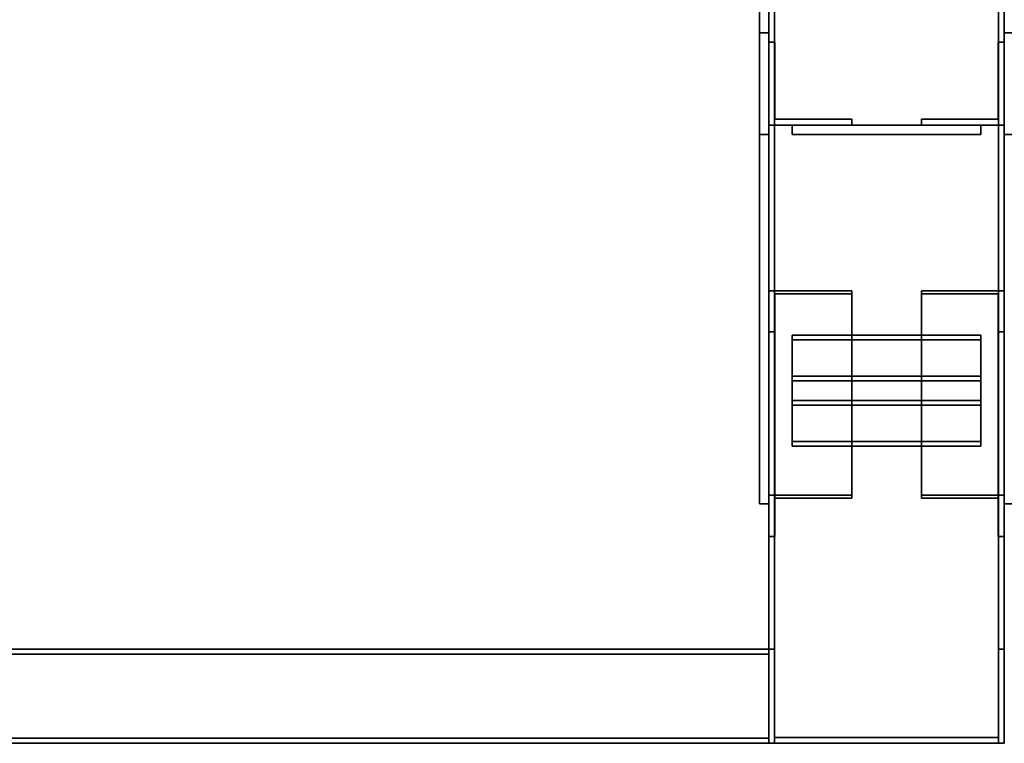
# Model space of a CAD drawing. Extents: x 13429 to 13460.1, y 572.8 to 605.1.
# Tile 130 of 341: x 13448.173 to 13448.696, y 579.596 to 579.98. Entities that reach past the tile are written whole.
import ezdxf

# ---------------------------------------------------------------- set-up
doc = ezdxf.new("R2010")
doc.units = 0
doc.header["$LTSCALE"] = 150
doc.header["$MEASUREMENT"] = 0
doc.layers.add('3DFACE_PLATE', color=7, linetype='CONTINUOUS')
doc.layers.add('3DFACE_SHAPE', color=7, linetype='CONTINUOUS')

msp = doc.modelspace()

# ---------------------------------------------------------------- linework, layer by layer
at = {"layer": '3DFACE_PLATE', "color": 6}
for points, invisible_edges in [([(13448.56584, 579.919, 0.035), (13448.56584, 579.919, 0.18), (13448.56584, 580.169, 0.035)], 2), ([(13448.56584, 579.919, 0.18), (13448.56584, 580.169, 0.18), (13448.56584, 580.169, 0.035)], 12), ([(13448.57084, 579.919, 0.035), (13448.56584, 579.919, 0.035), (13448.57084, 580.169, 0.035)], 2), ([(13448.56584, 579.919, 0.035), (13448.56584, 580.169, 0.035), (13448.57084, 580.169, 0.035)], 12), ([(13448.57084, 580.169, 0.18), (13448.56584, 580.169, 0.18), (13448.57084, 579.919, 0.18)], 2), ([(13448.56584, 580.169, 0.18), (13448.56584, 579.919, 0.18), (13448.57084, 579.919, 0.18)], 12), ([(13448.57084, 580.169, 0.035), (13448.57084, 580.169, 0.18), (13448.57084, 579.919, 0.035)], 2), ([(13448.57084, 580.169, 0.18), (13448.57084, 579.919, 0.18), (13448.57084, 579.919, 0.035)], 12), ([(13448.69584, 579.919, 0.035), (13448.69584, 579.919, 0.18), (13448.69584, 580.169, 0.035)], 2), ([(13448.69584, 579.919, 0.18), (13448.69584, 580.169, 0.18), (13448.69584, 580.169, 0.035)], 12), ([(13448.70084, 579.919, 0.035), (13448.69584, 579.919, 0.035), (13448.70084, 580.169, 0.035)], 2), ([(13448.69584, 579.919, 0.035), (13448.69584, 580.169, 0.035), (13448.70084, 580.169, 0.035)], 12), ([(13448.70084, 580.169, 0.18), (13448.69584, 580.169, 0.18), (13448.70084, 579.919, 0.18)], 2), ([(13448.69584, 580.169, 0.18), (13448.69584, 579.919, 0.18), (13448.70084, 579.919, 0.18)], 12), ([(13448.56584, 579.973, 0.145), (13448.56584, 579.973), (13448.56584, 579.723, 0.145)], 2), ([(13448.56584, 579.973), (13448.56584, 579.723), (13448.56584, 579.723, 0.145)], 12), ([(13448.57084, 579.973, 0.145), (13448.56584, 579.973, 0.145), (13448.57084, 579.723, 0.145)], 2), ([(13448.56584, 579.973, 0.145), (13448.56584, 579.723, 0.145), (13448.57084, 579.723, 0.145)], 12), ([(13448.57084, 579.973), (13448.56584, 579.973), (13448.57084, 579.973, 0.145)], 2), ([(13448.56584, 579.973), (13448.56584, 579.973, 0.145), (13448.57084, 579.973, 0.145)], 12), ([(13448.57084, 579.723), (13448.56584, 579.723), (13448.57084, 579.973)], 2), ([(13448.56584, 579.723), (13448.56584, 579.973), (13448.57084, 579.973)], 12), ([(13448.57084, 579.723, 0.145), (13448.57084, 579.723), (13448.57084, 579.973, 0.145)], 2), ([(13448.57084, 579.723), (13448.57084, 579.973), (13448.57084, 579.973, 0.145)], 12), ([(13448.69584, 579.973, 0.145), (13448.69584, 579.973), (13448.69584, 579.723, 0.145)], 2), ([(13448.69584, 579.973), (13448.69584, 579.723), (13448.69584, 579.723, 0.145)], 12), ([(13448.70084, 579.973, 0.145), (13448.69584, 579.973, 0.145), (13448.70084, 579.723, 0.145)], 2), ([(13448.69584, 579.973, 0.145), (13448.69584, 579.723, 0.145), (13448.70084, 579.723, 0.145)], 12), ([(13448.70084, 579.973), (13448.69584, 579.973), (13448.70084, 579.973, 0.145)], 2), ([(13448.69584, 579.973), (13448.69584, 579.973, 0.145), (13448.70084, 579.973, 0.145)], 12), ([(13448.70084, 579.723), (13448.69584, 579.723), (13448.70084, 579.973)], 2), ([(13448.69584, 579.723), (13448.69584, 579.973), (13448.70084, 579.973)], 12), ([(13448.68334, 579.924, 0.0935), (13448.68334, 579.924, 0.0535), (13448.58334, 579.924, 0.0935)], 2), ([(13448.68334, 579.924, 0.0535), (13448.58334, 579.924, 0.0535), (13448.58334, 579.924, 0.0935)], 12), ([(13448.68334, 579.919, 0.0935), (13448.68334, 579.924, 0.0935), (13448.58334, 579.919, 0.0935)], 2), ([(13448.68334, 579.924, 0.0935), (13448.58334, 579.924, 0.0935), (13448.58334, 579.919, 0.0935)], 12), ([(13448.58334, 579.919, 0.0535), (13448.58334, 579.924, 0.0535), (13448.68334, 579.919, 0.0535)], 2), ([(13448.58334, 579.924, 0.0535), (13448.68334, 579.924, 0.0535), (13448.68334, 579.919, 0.0535)], 12), ([(13448.58334, 579.919, 0.0935), (13448.58334, 579.924, 0.0935), (13448.58334, 579.919, 0.0535)], 2), ([(13448.58334, 579.924, 0.0935), (13448.58334, 579.924, 0.0535), (13448.58334, 579.919, 0.0535)], 12), ([(13448.68334, 579.924, 0.1265), (13448.68334, 579.924, 0.0865), (13448.58334, 579.924, 0.1265)], 2), ([(13448.68334, 579.924, 0.0865), (13448.58334, 579.924, 0.0865), (13448.58334, 579.924, 0.1265)], 12), ([(13448.68334, 579.919, 0.1265), (13448.68334, 579.924, 0.1265), (13448.58334, 579.919, 0.1265)], 2), ([(13448.68334, 579.924, 0.1265), (13448.58334, 579.924, 0.1265), (13448.58334, 579.919, 0.1265)], 12), ([(13448.58334, 579.919, 0.0865), (13448.58334, 579.924, 0.0865), (13448.68334, 579.919, 0.0865)], 2), ([(13448.58334, 579.924, 0.0865), (13448.68334, 579.924, 0.0865), (13448.68334, 579.919, 0.0865)], 12), ([(13448.58334, 579.919, 0.1265), (13448.58334, 579.924, 0.1265), (13448.58334, 579.919, 0.0865)], 2), ([(13448.58334, 579.924, 0.1265), (13448.58334, 579.924, 0.0865), (13448.58334, 579.919, 0.0865)], 12), ([(13448.68334, 579.919, 0.0535), (13448.68334, 579.924, 0.0535), (13448.68334, 579.919, 0.0935)], 2), ([(13448.68334, 579.924, 0.0535), (13448.68334, 579.924, 0.0935), (13448.68334, 579.919, 0.0935)], 12), ([(13448.68334, 579.919, 0.0865), (13448.68334, 579.924, 0.0865), (13448.68334, 579.919, 0.1265)], 2), ([(13448.68334, 579.924, 0.0865), (13448.68334, 579.924, 0.1265), (13448.68334, 579.919, 0.1265)], 12), ([(13448.57084, 579.919, 0.18), (13448.56584, 579.919, 0.18), (13448.57084, 579.919, 0.035)], 2), ([(13448.56584, 579.919, 0.18), (13448.56584, 579.919, 0.035), (13448.57084, 579.919, 0.035)], 12), ([(13448.58334, 579.919, 0.0935), (13448.58334, 579.919, 0.0535), (13448.68334, 579.919, 0.0935)], 2), ([(13448.58334, 579.919, 0.0535), (13448.68334, 579.919, 0.0535), (13448.68334, 579.919, 0.0935)], 12), ([(13448.58334, 579.919, 0.1265), (13448.58334, 579.919, 0.0865), (13448.68334, 579.919, 0.1265)], 2), ([(13448.58334, 579.919, 0.0865), (13448.68334, 579.919, 0.0865), (13448.68334, 579.919, 0.1265)], 12), ([(13448.70084, 579.919, 0.18), (13448.69584, 579.919, 0.18), (13448.70084, 579.919, 0.035)], 2), ([(13448.69584, 579.919, 0.18), (13448.69584, 579.919, 0.035), (13448.70084, 579.919, 0.035)], 12), ([(13448.58334, 579.81262, 0.09732), (13448.58334, 579.77789, 0.11716), (13448.68334, 579.81262, 0.09732)], 2), ([(13448.58334, 579.77789, 0.11716), (13448.68334, 579.77789, 0.11716), (13448.68334, 579.81262, 0.09732)], 12), ([(13448.68334, 579.81262, 0.09732), (13448.68334, 579.81014, 0.09298), (13448.58334, 579.81262, 0.09732)], 2), ([(13448.68334, 579.81014, 0.09298), (13448.58334, 579.81014, 0.09298), (13448.58334, 579.81262, 0.09732)], 12), ([(13448.58334, 579.81262, 0.09732), (13448.58334, 579.81014, 0.09298), (13448.58334, 579.77789, 0.11716)], 2), ([(13448.68334, 579.77789, 0.11716), (13448.68334, 579.77541, 0.11282), (13448.68334, 579.81262, 0.09732)], 2), ([(13448.68334, 579.77541, 0.11282), (13448.68334, 579.81014, 0.09298), (13448.68334, 579.81262, 0.09732)], 12), ([(13448.68334, 579.81014, 0.09298), (13448.68334, 579.77541, 0.11282), (13448.58334, 579.81014, 0.09298)], 2), ([(13448.68334, 579.77541, 0.11282), (13448.58334, 579.77541, 0.11282), (13448.58334, 579.81014, 0.09298)], 12), ([(13448.58334, 579.81014, 0.09298), (13448.58334, 579.77541, 0.11282), (13448.58334, 579.77789, 0.11716)], 12), ([(13448.58334, 579.79091, 0.10972), (13448.58334, 579.75618, 0.12957), (13448.68334, 579.79091, 0.10972)], 2), ([(13448.58334, 579.75618, 0.12957), (13448.68334, 579.75618, 0.12957), (13448.68334, 579.79091, 0.10972)], 12), ([(13448.68334, 579.79091, 0.10972), (13448.68334, 579.78843, 0.10538), (13448.58334, 579.79091, 0.10972)], 2), ([(13448.68334, 579.78843, 0.10538), (13448.58334, 579.78843, 0.10538), (13448.58334, 579.79091, 0.10972)], 12), ([(13448.58334, 579.79091, 0.10972), (13448.58334, 579.78843, 0.10538), (13448.58334, 579.75618, 0.12957)], 2), ([(13448.68334, 579.75618, 0.12957), (13448.68334, 579.7537, 0.12523), (13448.68334, 579.79091, 0.10972)], 2), ([(13448.68334, 579.7537, 0.12523), (13448.68334, 579.78843, 0.10538), (13448.68334, 579.79091, 0.10972)], 12), ([(13448.68334, 579.78843, 0.10538), (13448.68334, 579.7537, 0.12523), (13448.58334, 579.78843, 0.10538)], 2), ([(13448.68334, 579.7537, 0.12523), (13448.58334, 579.7537, 0.12523), (13448.58334, 579.78843, 0.10538)], 12), ([(13448.58334, 579.78843, 0.10538), (13448.58334, 579.7537, 0.12523), (13448.58334, 579.75618, 0.12957)], 12), ([(13448.58334, 579.77789, 0.11716), (13448.58334, 579.77541, 0.11282), (13448.68334, 579.77789, 0.11716)], 2), ([(13448.58334, 579.77541, 0.11282), (13448.68334, 579.77541, 0.11282), (13448.68334, 579.77789, 0.11716)], 12), ([(13448.58334, 579.75618, 0.12957), (13448.58334, 579.7537, 0.12523), (13448.68334, 579.75618, 0.12957)], 2), ([(13448.58334, 579.7537, 0.12523), (13448.68334, 579.7537, 0.12523), (13448.68334, 579.75618, 0.12957)], 12), ([(13448.57084, 579.723, 0.145), (13448.56584, 579.723, 0.145), (13448.57084, 579.723)], 2), ([(13448.56584, 579.723, 0.145), (13448.56584, 579.723), (13448.57084, 579.723)], 12), ([(13448.70084, 579.723, 0.145), (13448.69584, 579.723, 0.145), (13448.70084, 579.723)], 2), ([(13448.69584, 579.723, 0.145), (13448.69584, 579.723), (13448.70084, 579.723)], 12)]:
    msp.add_3dface(points, dxfattribs=dict(at, invisible_edges=invisible_edges))
at = {"layer": '3DFACE_SHAPE', "color": 13}
for points, invisible_edges in [([(13448.57084, 580.296, 0.03), (13448.57084, 579.596, 0.03), (13448.57388, 580.296, 0.03)], 2), ([(13448.57084, 579.596, 0.03), (13448.57388, 579.596, 0.03), (13448.57388, 580.296, 0.03)], 12), ([(13448.57084, 580.296, -0.02), (13448.57084, 579.596, -0.02), (13448.57084, 580.296, 0.03)], 2), ([(13448.57084, 579.596, -0.02), (13448.57084, 579.596, 0.03), (13448.57084, 580.296, 0.03)], 12), ([(13448.69584, 580.296, -0.02), (13448.69584, 579.596, -0.02), (13448.57084, 580.296, -0.02)], 2), ([(13448.69584, 579.596, -0.02), (13448.57084, 579.596, -0.02), (13448.57084, 580.296, -0.02)], 12), ([(13448.57084, 580.296, 0.15), (13448.57084, 579.596, 0.15), (13448.57084, 580.296, 0.2)], 2), ([(13448.57084, 579.596, 0.15), (13448.57084, 579.596, 0.2), (13448.57084, 580.296, 0.2)], 12), ([(13448.57388, 580.296, 0.15), (13448.57388, 579.596, 0.15), (13448.57084, 580.296, 0.15)], 2), ([(13448.57388, 579.596, 0.15), (13448.57084, 579.596, 0.15), (13448.57084, 580.296, 0.15)], 12), ([(13448.57084, 580.296, 0.2), (13448.57084, 579.596, 0.2), (13448.69584, 580.296, 0.2)], 2), ([(13448.57084, 579.596, 0.2), (13448.69584, 579.596, 0.2), (13448.69584, 580.296, 0.2)], 12), ([(13448.57388, 580.296, -0.01696), (13448.57388, 579.596, -0.01696), (13448.6928, 580.296, -0.01696)], 2), ([(13448.57388, 579.596, -0.01696), (13448.6928, 579.596, -0.01696), (13448.6928, 580.296, -0.01696)], 12), ([(13448.57388, 580.296, 0.03), (13448.57388, 579.596, 0.03), (13448.57388, 580.296, -0.01696)], 2), ([(13448.57388, 579.596, 0.03), (13448.57388, 579.596, -0.01696), (13448.57388, 580.296, -0.01696)], 12), ([(13448.57388, 580.296, 0.19696), (13448.57388, 579.596, 0.19696), (13448.57388, 580.296, 0.15)], 2), ([(13448.57388, 579.596, 0.19696), (13448.57388, 579.596, 0.15), (13448.57388, 580.296, 0.15)], 12), ([(13448.6928, 580.296, 0.19696), (13448.6928, 579.596, 0.19696), (13448.57388, 580.296, 0.19696)], 2), ([(13448.6928, 579.596, 0.19696), (13448.57388, 579.596, 0.19696), (13448.57388, 580.296, 0.19696)], 12), ([(13448.6928, 580.296, 0.03), (13448.6928, 579.596, 0.03), (13448.69584, 580.296, 0.03)], 2), ([(13448.6928, 579.596, 0.03), (13448.69584, 579.596, 0.03), (13448.69584, 580.296, 0.03)], 12), ([(13448.6928, 580.296, -0.01696), (13448.6928, 579.596, -0.01696), (13448.6928, 580.296, 0.03)], 2), ([(13448.6928, 579.596, -0.01696), (13448.6928, 579.596, 0.03), (13448.6928, 580.296, 0.03)], 12), ([(13448.6928, 580.296, 0.15), (13448.6928, 579.596, 0.15), (13448.6928, 580.296, 0.19696)], 2), ([(13448.6928, 579.596, 0.15), (13448.6928, 579.596, 0.19696), (13448.6928, 580.296, 0.19696)], 12), ([(13448.69584, 580.296, 0.15), (13448.69584, 579.596, 0.15), (13448.6928, 580.296, 0.15)], 2), ([(13448.69584, 579.596, 0.15), (13448.6928, 579.596, 0.15), (13448.6928, 580.296, 0.15)], 12), ([(13448.69584, 580.296, 0.03), (13448.69584, 579.596, 0.03), (13448.69584, 580.296, -0.02)], 2), ([(13448.69584, 579.596, 0.03), (13448.69584, 579.596, -0.02), (13448.69584, 580.296, -0.02)], 12), ([(13448.69584, 580.296, 0.2), (13448.69584, 579.596, 0.2), (13448.69584, 580.296, 0.15)], 2), ([(13448.69584, 579.596, 0.2), (13448.69584, 579.596, 0.15), (13448.69584, 580.296, 0.15)], 12), ([(13448.57404, 579.9272, 0.1405), (13448.57084, 579.968, 0.1405), (13448.57084, 579.924, 0.1405)], 13), ([(13448.57404, 579.9272, 0.1405), (13448.57404, 579.968, 0.1405), (13448.57084, 579.968, 0.1405)], 12), ([(13448.57404, 579.968, 0.0395), (13448.57404, 579.9272, 0.0395), (13448.57084, 579.968, 0.0395)], 2), ([(13448.57084, 579.968, 0.0395), (13448.57404, 579.9272, 0.0395), (13448.57084, 579.924, 0.0395)], 3), ([(13448.57084, 579.968, 0.1405), (13448.57084, 579.968, 0.0395), (13448.57084, 579.924, 0.1405)], 2), ([(13448.57084, 579.968, 0.0395), (13448.57084, 579.924, 0.0395), (13448.57084, 579.924, 0.1405)], 12), ([(13448.57404, 579.968, 0.1405), (13448.57404, 579.968, 0.0395), (13448.57084, 579.968, 0.1405)], 2), ([(13448.57404, 579.968, 0.0395), (13448.57084, 579.968, 0.0395), (13448.57084, 579.968, 0.1405)], 12), ([(13448.57404, 579.9272, 0.1405), (13448.57404, 579.9272, 0.0395), (13448.57404, 579.968, 0.1405)], 2), ([(13448.57404, 579.9272, 0.0395), (13448.57404, 579.968, 0.0395), (13448.57404, 579.968, 0.1405)], 12), ([(13448.69264, 579.9272, 0.0395), (13448.69584, 579.968, 0.0395), (13448.69584, 579.924, 0.0395)], 13), ([(13448.69264, 579.9272, 0.0395), (13448.69264, 579.968, 0.0395), (13448.69584, 579.968, 0.0395)], 12), ([(13448.69264, 579.968, 0.1405), (13448.69264, 579.9272, 0.1405), (13448.69584, 579.968, 0.1405)], 2), ([(13448.69584, 579.968, 0.1405), (13448.69264, 579.9272, 0.1405), (13448.69584, 579.924, 0.1405)], 3), ([(13448.69264, 579.968, 0.0395), (13448.69264, 579.968, 0.1405), (13448.69584, 579.968, 0.0395)], 2), ([(13448.69264, 579.968, 0.1405), (13448.69584, 579.968, 0.1405), (13448.69584, 579.968, 0.0395)], 12), ([(13448.69264, 579.9272, 0.0395), (13448.69264, 579.9272, 0.1405), (13448.69264, 579.968, 0.0395)], 2), ([(13448.69264, 579.9272, 0.1405), (13448.69264, 579.968, 0.1405), (13448.69264, 579.968, 0.0395)], 12), ([(13448.69584, 579.968, 0.0395), (13448.69584, 579.968, 0.1405), (13448.69584, 579.924, 0.0395)], 2), ([(13448.69584, 579.968, 0.1405), (13448.69584, 579.924, 0.1405), (13448.69584, 579.924, 0.0395)], 12), ([(13448.61484, 579.924, 0.1405), (13448.57404, 579.9272, 0.1405), (13448.57084, 579.924, 0.1405)], 3), ([(13448.57404, 579.9272, 0.0395), (13448.61484, 579.924, 0.0395), (13448.57084, 579.924, 0.0395)], 13), ([(13448.61484, 579.9272, 0.1405), (13448.57404, 579.9272, 0.1405), (13448.61484, 579.924, 0.1405)], 2), ([(13448.57404, 579.9272, 0.0395), (13448.61484, 579.9272, 0.0395), (13448.61484, 579.924, 0.0395)], 12), ([(13448.61484, 579.9272, 0.1405), (13448.61484, 579.9272, 0.0395), (13448.57404, 579.9272, 0.1405)], 2), ([(13448.61484, 579.9272, 0.0395), (13448.57404, 579.9272, 0.0395), (13448.57404, 579.9272, 0.1405)], 12), ([(13448.61484, 579.924, 0.1405), (13448.61484, 579.924, 0.0395), (13448.61484, 579.9272, 0.1405)], 2), ([(13448.61484, 579.924, 0.0395), (13448.61484, 579.9272, 0.0395), (13448.61484, 579.9272, 0.1405)], 12), ([(13448.65184, 579.9272, 0.0395), (13448.69264, 579.9272, 0.0395), (13448.65184, 579.924, 0.0395)], 2), ([(13448.65184, 579.924, 0.0395), (13448.69264, 579.9272, 0.0395), (13448.69584, 579.924, 0.0395)], 3), ([(13448.69264, 579.9272, 0.1405), (13448.65184, 579.924, 0.1405), (13448.69584, 579.924, 0.1405)], 13), ([(13448.69264, 579.9272, 0.1405), (13448.65184, 579.9272, 0.1405), (13448.65184, 579.924, 0.1405)], 12), ([(13448.65184, 579.9272, 0.0395), (13448.65184, 579.9272, 0.1405), (13448.69264, 579.9272, 0.0395)], 2), ([(13448.65184, 579.9272, 0.1405), (13448.69264, 579.9272, 0.1405), (13448.69264, 579.9272, 0.0395)], 12), ([(13448.65184, 579.924, 0.0395), (13448.65184, 579.924, 0.1405), (13448.65184, 579.9272, 0.0395)], 2), ([(13448.65184, 579.924, 0.1405), (13448.65184, 579.9272, 0.1405), (13448.65184, 579.9272, 0.0395)], 12), ([(13448.57084, 579.924, 0.1405), (13448.57084, 579.924, 0.0395), (13448.61484, 579.924, 0.1405)], 2), ([(13448.57084, 579.924, 0.0395), (13448.61484, 579.924, 0.0395), (13448.61484, 579.924, 0.1405)], 12), ([(13448.69584, 579.924, 0.0395), (13448.69584, 579.924, 0.1405), (13448.65184, 579.924, 0.0395)], 2), ([(13448.69584, 579.924, 0.1405), (13448.65184, 579.924, 0.1405), (13448.65184, 579.924, 0.0395)], 12), ([(13448.61484, 579.83618, 0.07809), (13448.57404, 579.8346, 0.07531), (13448.57084, 579.83618, 0.07809)], 3), ([(13448.57404, 579.8346, 0.07531), (13448.57084, 579.81435, 0.03989), (13448.57084, 579.83618, 0.07809)], 13), ([(13448.57084, 579.81435, 0.03989), (13448.57084, 579.70582, 0.10191), (13448.57084, 579.83618, 0.07809)], 2), ([(13448.57084, 579.70582, 0.10191), (13448.57084, 579.72765, 0.14011), (13448.57084, 579.83618, 0.07809)], 12), ([(13448.57084, 579.83618, 0.07809), (13448.57084, 579.72765, 0.14011), (13448.61484, 579.83618, 0.07809)], 2), ([(13448.57084, 579.72765, 0.14011), (13448.61484, 579.72765, 0.14011), (13448.61484, 579.83618, 0.07809)], 12), ([(13448.57404, 579.8346, 0.07531), (13448.57404, 579.81435, 0.03989), (13448.57084, 579.81435, 0.03989)], 12), ([(13448.61484, 579.8346, 0.07531), (13448.57404, 579.8346, 0.07531), (13448.61484, 579.83618, 0.07809)], 2), ([(13448.57404, 579.8346, 0.07531), (13448.57404, 579.72607, 0.13733), (13448.57404, 579.81435, 0.03989)], 2), ([(13448.61484, 579.8346, 0.07531), (13448.61484, 579.72607, 0.13733), (13448.57404, 579.8346, 0.07531)], 2), ([(13448.61484, 579.72607, 0.13733), (13448.57404, 579.72607, 0.13733), (13448.57404, 579.8346, 0.07531)], 12), ([(13448.61484, 579.83618, 0.07809), (13448.61484, 579.72765, 0.14011), (13448.61484, 579.8346, 0.07531)], 2), ([(13448.61484, 579.72765, 0.14011), (13448.61484, 579.72607, 0.13733), (13448.61484, 579.8346, 0.07531)], 12), ([(13448.69264, 579.8346, 0.07531), (13448.65184, 579.83618, 0.07809), (13448.69584, 579.83618, 0.07809)], 13), ([(13448.69264, 579.8346, 0.07531), (13448.65184, 579.8346, 0.07531), (13448.65184, 579.83618, 0.07809)], 12), ([(13448.65184, 579.72765, 0.14011), (13448.65184, 579.83618, 0.07809), (13448.65184, 579.72607, 0.13733)], 2), ([(13448.65184, 579.83618, 0.07809), (13448.65184, 579.8346, 0.07531), (13448.65184, 579.72607, 0.13733)], 12), ([(13448.69584, 579.72765, 0.14011), (13448.69584, 579.83618, 0.07809), (13448.65184, 579.72765, 0.14011)], 2), ([(13448.69584, 579.83618, 0.07809), (13448.65184, 579.83618, 0.07809), (13448.65184, 579.72765, 0.14011)], 12), ([(13448.65184, 579.72607, 0.13733), (13448.65184, 579.8346, 0.07531), (13448.69264, 579.72607, 0.13733)], 2), ([(13448.65184, 579.8346, 0.07531), (13448.69264, 579.8346, 0.07531), (13448.69264, 579.72607, 0.13733)], 12), ([(13448.69584, 579.81435, 0.03989), (13448.69264, 579.8346, 0.07531), (13448.69584, 579.83618, 0.07809)], 3), ([(13448.69264, 579.81435, 0.03989), (13448.69264, 579.8346, 0.07531), (13448.69584, 579.81435, 0.03989)], 2), ([(13448.69264, 579.72607, 0.13733), (13448.69264, 579.8346, 0.07531), (13448.69264, 579.70582, 0.10191)], 2), ([(13448.69264, 579.8346, 0.07531), (13448.69264, 579.81435, 0.03989), (13448.69264, 579.70582, 0.10191)], 12), ([(13448.69584, 579.81435, 0.03989), (13448.69584, 579.83618, 0.07809), (13448.69584, 579.72765, 0.14011)], 12), ([(13448.57404, 579.81435, 0.03989), (13448.57404, 579.70582, 0.10191), (13448.57084, 579.81435, 0.03989)], 2), ([(13448.57404, 579.70582, 0.10191), (13448.57084, 579.70582, 0.10191), (13448.57084, 579.81435, 0.03989)], 12), ([(13448.57404, 579.72607, 0.13733), (13448.57404, 579.70582, 0.10191), (13448.57404, 579.81435, 0.03989)], 12), ([(13448.69264, 579.70582, 0.10191), (13448.69264, 579.81435, 0.03989), (13448.69584, 579.70582, 0.10191)], 2), ([(13448.69264, 579.81435, 0.03989), (13448.69584, 579.81435, 0.03989), (13448.69584, 579.70582, 0.10191)], 12), ([(13448.69584, 579.70582, 0.10191), (13448.69584, 579.81435, 0.03989), (13448.69584, 579.72765, 0.14011)], 2), ([(13448.57084, 579.70582, 0.10191), (13448.57404, 579.72607, 0.13733), (13448.57084, 579.72765, 0.14011)], 3), ([(13448.57404, 579.72607, 0.13733), (13448.61484, 579.72765, 0.14011), (13448.57084, 579.72765, 0.14011)], 13), ([(13448.57404, 579.72607, 0.13733), (13448.61484, 579.72607, 0.13733), (13448.61484, 579.72765, 0.14011)], 12), ([(13448.65184, 579.72607, 0.13733), (13448.69264, 579.72607, 0.13733), (13448.65184, 579.72765, 0.14011)], 2), ([(13448.65184, 579.72765, 0.14011), (13448.69264, 579.72607, 0.13733), (13448.69584, 579.72765, 0.14011)], 3), ([(13448.69264, 579.72607, 0.13733), (13448.69584, 579.70582, 0.10191), (13448.69584, 579.72765, 0.14011)], 13), ([(13448.57404, 579.70582, 0.10191), (13448.57404, 579.72607, 0.13733), (13448.57084, 579.70582, 0.10191)], 2), ([(13448.69264, 579.72607, 0.13733), (13448.69264, 579.70582, 0.10191), (13448.69584, 579.70582, 0.10191)], 12), ([(13444.64333, 579.596, 0.2), (13448.57084, 579.596, 0.2), (13444.64333, 579.646, 0.2)], 2), ([(13448.57084, 579.596, 0.2), (13448.57084, 579.646, 0.2), (13444.64333, 579.646, 0.2)], 12), ([(13444.64333, 579.646, 0.1), (13448.57084, 579.646, 0.1), (13444.64333, 579.596, 0.1)], 2), ([(13448.57084, 579.646, 0.1), (13448.57084, 579.596, 0.1), (13444.64333, 579.596, 0.1)], 12), ([(13444.64333, 579.646, 0.2), (13448.57084, 579.646, 0.2), (13444.64333, 579.646, 0.1)], 2), ([(13448.57084, 579.646, 0.2), (13448.57084, 579.646, 0.1), (13444.64333, 579.646, 0.1)], 12), ([(13444.64333, 579.64335, 0.19735), (13448.57084, 579.64335, 0.19735), (13444.64333, 579.59865, 0.19735)], 2), ([(13448.57084, 579.64335, 0.19735), (13448.57084, 579.59865, 0.19735), (13444.64333, 579.59865, 0.19735)], 12), ([(13444.64333, 579.64335, 0.10265), (13448.57084, 579.64335, 0.10265), (13444.64333, 579.64335, 0.19735)], 2), ([(13448.57084, 579.64335, 0.10265), (13448.57084, 579.64335, 0.19735), (13444.64333, 579.64335, 0.19735)], 12), ([(13444.64333, 579.59865, 0.10265), (13448.57084, 579.59865, 0.10265), (13444.64333, 579.64335, 0.10265)], 2), ([(13448.57084, 579.59865, 0.10265), (13448.57084, 579.64335, 0.10265), (13444.64333, 579.64335, 0.10265)], 12), ([(13448.57084, 579.596, 0.2), (13448.57084, 579.64335, 0.19735), (13448.57084, 579.646, 0.2)], 3), ([(13448.57084, 579.64335, 0.19735), (13448.57084, 579.64335, 0.10265), (13448.57084, 579.646, 0.2)], 14), ([(13448.57084, 579.646, 0.2), (13448.57084, 579.64335, 0.10265), (13448.57084, 579.646, 0.1)], 3), ([(13448.57084, 579.64335, 0.10265), (13448.57084, 579.59865, 0.10265), (13448.57084, 579.646, 0.1)], 14), ([(13448.57084, 579.646, 0.1), (13448.57084, 579.59865, 0.10265), (13448.57084, 579.596, 0.1)], 3), ([(13448.57388, 579.59904, 0.4), (13448.57084, 579.646, 0.4), (13448.57084, 579.596, 0.4)], 13), ([(13448.57388, 579.59904, 0.4), (13448.57388, 579.646, 0.4), (13448.57084, 579.646, 0.4)], 12), ([(13448.57388, 579.646), (13448.57388, 579.59904), (13448.57084, 579.646)], 2), ([(13448.57084, 579.646), (13448.57388, 579.59904), (13448.57084, 579.596)], 3), ([(13448.57084, 579.646, 0.4), (13448.57084, 579.646), (13448.57084, 579.596, 0.4)], 2), ([(13448.57084, 579.646), (13448.57084, 579.596), (13448.57084, 579.596, 0.4)], 12), ([(13448.57388, 579.646, 0.4), (13448.57388, 579.646), (13448.57084, 579.646, 0.4)], 2), ([(13448.57388, 579.646), (13448.57084, 579.646), (13448.57084, 579.646, 0.4)], 12), ([(13448.57084, 579.59865, 0.19735), (13448.57084, 579.64335, 0.19735), (13448.57084, 579.596, 0.2)], 14), ([(13448.57388, 579.59904, 0.4), (13448.57388, 579.59904), (13448.57388, 579.646, 0.4)], 2), ([(13448.57388, 579.59904), (13448.57388, 579.646), (13448.57388, 579.646, 0.4)], 12), ([(13448.6928, 579.646, 0.4), (13448.6928, 579.59904, 0.4), (13448.69584, 579.646, 0.4)], 2), ([(13448.69584, 579.646, 0.4), (13448.6928, 579.59904, 0.4), (13448.69584, 579.596, 0.4)], 3), ([(13448.6928, 579.59904), (13448.69584, 579.646), (13448.69584, 579.596)], 13), ([(13448.6928, 579.59904), (13448.6928, 579.646), (13448.69584, 579.646)], 12), ([(13448.6928, 579.646, 0.4), (13448.6928, 579.646), (13448.6928, 579.59904, 0.4)], 2), ([(13448.6928, 579.646), (13448.6928, 579.59904), (13448.6928, 579.59904, 0.4)], 12), ([(13448.69584, 579.646, 0.4), (13448.69584, 579.646), (13448.6928, 579.646, 0.4)], 2), ([(13448.69584, 579.646), (13448.6928, 579.646), (13448.6928, 579.646, 0.4)], 12), ([(13448.69584, 579.596, 0.4), (13448.69584, 579.596), (13448.69584, 579.646, 0.4)], 2), ([(13448.69584, 579.596), (13448.69584, 579.646), (13448.69584, 579.646, 0.4)], 12), ([(13444.64333, 579.59865, 0.188), (13448.57084, 579.59865, 0.188), (13444.64333, 579.596, 0.188)], 2), ([(13448.57084, 579.59865, 0.188), (13448.57084, 579.596, 0.188), (13444.64333, 579.596, 0.188)], 12), ([(13444.64333, 579.59865, 0.19735), (13448.57084, 579.59865, 0.19735), (13444.64333, 579.59865, 0.188)], 2), ([(13448.57084, 579.59865, 0.19735), (13448.57084, 579.59865, 0.188), (13444.64333, 579.59865, 0.188)], 12), ([(13444.64333, 579.59865, 0.112), (13448.57084, 579.59865, 0.112), (13444.64333, 579.59865, 0.10265)], 2), ([(13448.57084, 579.59865, 0.112), (13448.57084, 579.59865, 0.10265), (13444.64333, 579.59865, 0.10265)], 12), ([(13444.64333, 579.596, 0.112), (13448.57084, 579.596, 0.112), (13444.64333, 579.59865, 0.112)], 2), ([(13448.57084, 579.596, 0.112), (13448.57084, 579.59865, 0.112), (13444.64333, 579.59865, 0.112)], 12), ([(13444.64333, 579.596, 0.188), (13448.57084, 579.596, 0.188), (13444.64333, 579.596, 0.2)], 2), ([(13448.57084, 579.596, 0.188), (13448.57084, 579.596, 0.2), (13444.64333, 579.596, 0.2)], 12), ([(13444.64333, 579.596, 0.1), (13448.57084, 579.596, 0.1), (13444.64333, 579.596, 0.112)], 2), ([(13448.57084, 579.596, 0.1), (13448.57084, 579.596, 0.112), (13444.64333, 579.596, 0.112)], 12), ([(13448.69584, 579.596, 0.4), (13448.57388, 579.59904, 0.4), (13448.57084, 579.596, 0.4)], 3), ([(13448.57388, 579.59904), (13448.6928, 579.59904), (13448.57084, 579.596)], 14), ([(13448.57084, 579.596), (13448.6928, 579.59904), (13448.69584, 579.596)], 3), ([(13448.57084, 579.59865, 0.188), (13448.57084, 579.59865, 0.19735), (13448.57084, 579.596, 0.188)], 2), ([(13448.57084, 579.596, 0.188), (13448.57084, 579.59865, 0.19735), (13448.57084, 579.596, 0.2)], 3), ([(13448.57084, 579.59865, 0.10265), (13448.57084, 579.596, 0.112), (13448.57084, 579.596, 0.1)], 13), ([(13448.57084, 579.59865, 0.10265), (13448.57084, 579.59865, 0.112), (13448.57084, 579.596, 0.112)], 12), ([(13448.57084, 579.596, 0.4), (13448.57084, 579.596), (13448.69584, 579.596, 0.4)], 2), ([(13448.57084, 579.596), (13448.69584, 579.596), (13448.69584, 579.596, 0.4)], 12), ([(13448.69584, 579.596, -0.02), (13448.57388, 579.596, -0.01696), (13448.57084, 579.596, -0.02)], 3), ([(13448.57388, 579.596, -0.01696), (13448.57084, 579.596, 0.03), (13448.57084, 579.596, -0.02)], 13), ([(13448.57388, 579.596, -0.01696), (13448.57388, 579.596, 0.03), (13448.57084, 579.596, 0.03)], 12), ([(13448.57388, 579.596, 0.15), (13448.57388, 579.596, 0.19696), (13448.57084, 579.596, 0.15)], 2), ([(13448.57084, 579.596, 0.15), (13448.57388, 579.596, 0.19696), (13448.57084, 579.596, 0.2)], 3), ([(13448.57388, 579.596, 0.19696), (13448.6928, 579.596, 0.19696), (13448.57084, 579.596, 0.2)], 14), ([(13448.57084, 579.596, 0.2), (13448.6928, 579.596, 0.19696), (13448.69584, 579.596, 0.2)], 3), ([(13448.6928, 579.59904, 0.4), (13448.57388, 579.59904, 0.4), (13448.69584, 579.596, 0.4)], 14), ([(13448.6928, 579.59904, 0.4), (13448.6928, 579.59904), (13448.57388, 579.59904, 0.4)], 2), ([(13448.6928, 579.59904), (13448.57388, 579.59904), (13448.57388, 579.59904, 0.4)], 12), ([(13448.6928, 579.596, -0.01696), (13448.57388, 579.596, -0.01696), (13448.69584, 579.596, -0.02)], 14), ([(13448.6928, 579.596, 0.03), (13448.6928, 579.596, -0.01696), (13448.69584, 579.596, 0.03)], 2), ([(13448.69584, 579.596, 0.03), (13448.6928, 579.596, -0.01696), (13448.69584, 579.596, -0.02)], 3), ([(13448.6928, 579.596, 0.19696), (13448.69584, 579.596, 0.15), (13448.69584, 579.596, 0.2)], 13), ([(13448.6928, 579.596, 0.19696), (13448.6928, 579.596, 0.15), (13448.69584, 579.596, 0.15)], 12)]:
    msp.add_3dface(points, dxfattribs=dict(at, invisible_edges=invisible_edges))

doc.saveas('drawing.dxf')
